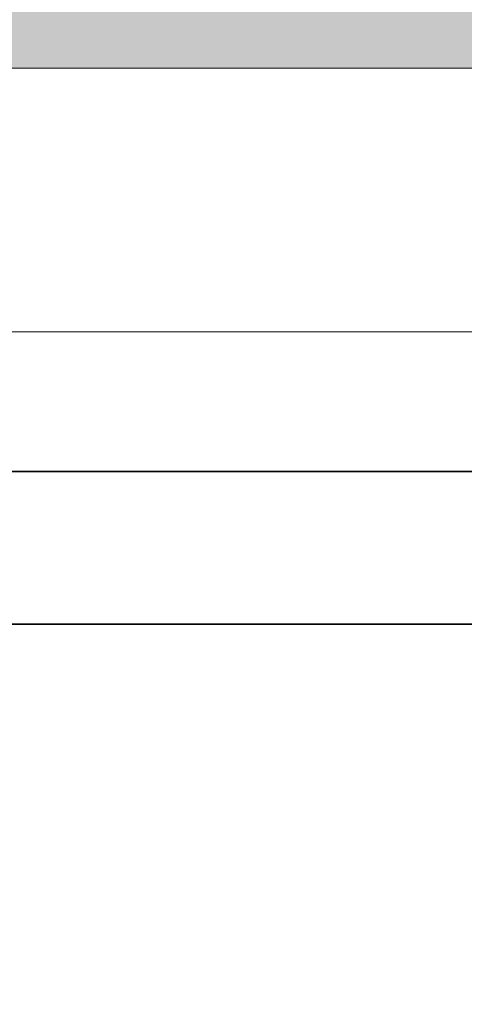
# Model space of a CAD drawing. Extents: x 3940905 to 4145695, y 925352 to 1109797.
# Tile 807 of 1056: x 4037617 to 4037658, y 1101993 to 1102083. Entities that reach past the tile are written whole.
import ezdxf

# ---------------------------------------------------------------- set-up
doc = ezdxf.new("R2010")
doc.units = 0
doc.header["$LTSCALE"] = 750
doc.header["$MEASUREMENT"] = 0
doc.linetypes.add('DASHED', pattern=[0.75, 0.5, -0.25])
doc.layers.get('0').update_dxf_attribs({"linetype": 'CONTINUOUS', "lineweight": 0})
for name, color, linetype, lineweight in [('CKD Equipments', 252, 'CONTINUOUS', 0), ('HATCH', 7, 'CONTINUOUS', 0), ('wall', 7, 'CONTINUOUS', 25)]:
    doc.layers.add(name, color=color, linetype=linetype, lineweight=lineweight)

# ---------------------------------------------------------------- blocks, each defined once
blk = doc.blocks.new('4')
at = {"color": 1, "linetype": 'DASHED', "ltscale": 0.2}
blk.add_lwpolyline([(4049888.807, 1047768.242), (4050788.807, 1047768.242), (4050788.807, 1046868.242), (4049888.807, 1046868.242)], close=True, dxfattribs=at)

msp = doc.modelspace()

# ---------------------------------------------------------------- hatches: boundary and pattern name
at = {"layer": 'HATCH'}
h = msp.add_hatch(color=8, dxfattribs=at)
h.dxf.hatch_style = 1
h.paths.add_polyline_path([(4043641.807, 1102308.435), (4031046.807, 1102308.435), (4031046.807, 1088263.435), (4030916.807, 1088263.435), (4030916.807, 1074300.435), (4031079.807, 1074300.435), (4031079.807, 1067776.415), (4031536.807, 1067776.415), (4031536.807, 1072350.435), (4031536.807, 1074463.435), (4031146.807, 1074463.435), (4031146.807, 1088033.463), (4031271.807, 1088033.434), (4031271.807, 1102078.435), (4043641.807, 1102078.435)])

# ---------------------------------------------------------------- linework, layer by layer
at = {"layer": 'CKD Equipments', "color": 7, "linetype": 'Continuous', "lineweight": 35}
for p, q in [((4037143.369, 1102041.712, 1423.791), (4037829.675, 1102041.712, 1423.791)), ((4037858.022, 1102027.816, 1423.791), (4037115.022, 1102027.816, 1423.791))]:
    msp.add_line(p, q, dxfattribs=at)
at = {"layer": 'wall', "lineweight": 0, "ltscale": 2, "elevation": -7.609}
msp.add_lwpolyline([(4043641.807, 1102308.435), (4031046.807, 1102308.435), (4031046.807, 1088263.435), (4030916.807, 1088263.435), (4030916.807, 1074300.435), (4031079.807, 1074300.435), (4031079.807, 1067776.415), (4031536.807, 1067776.415), (4031536.807, 1074463.435), (4031146.807, 1074463.435), (4031146.807, 1088033.463), (4031271.807, 1088033.434), (4031271.807, 1102078.435), (4043641.807, 1102078.435)], close=True, dxfattribs=at)

# ---------------------------------------------------------------- block references
msp.add_blockref('4', (-12841.294, 54286.193, -7.609))

doc.saveas('drawing.dxf')
